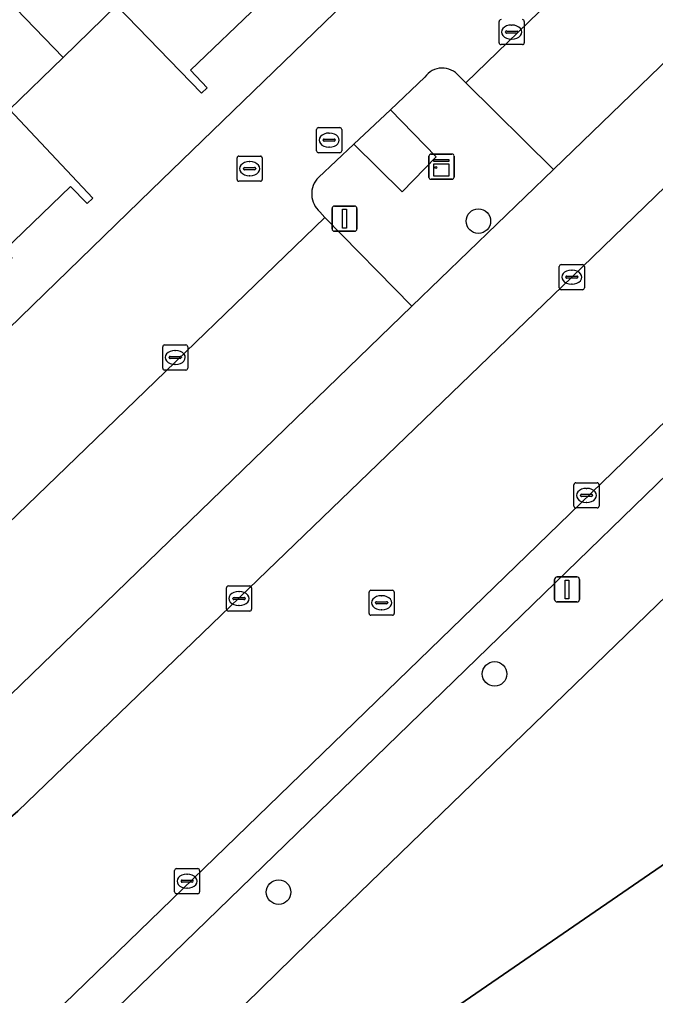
# Model space of a CAD drawing. Extents: x 157445 to 158888, y 383061 to 384688.
# Drawn here: x 158459.06 to 158484.41, y 383942.86 to 383981.74 of the extents above; entities that cross this region are included whole.
import ezdxf

# ---------------------------------------------------------------- set-up
doc = ezdxf.new("R2010")
doc.units = 0
for name, color, linetype in [('IMGEO_Boom', 7, 'Continuous'), ('IMGEO_Erf', 7, 'Continuous'), ('IMGEO_Groenvoorziening', 7, 'Continuous'), ('IMGEO_Haag', 7, 'Continuous'), ('IMGEO_Kast', 7, 'Continuous'), ('IMGEO_Kolk', 7, 'Continuous'), ('IMGEO_Lichtmast', 7, 'Continuous'), ('IMGEO_Pand', 7, 'Continuous'), ('IMGEO_Parkeervlak_open', 7, 'Continuous'), ('IMGEO_Rijbaan_lokaal_open', 7, 'Continuous'), ('IMGEO_Rioolput', 7, 'Continuous'), ('IMGEO_Voetpad_open', 7, 'Continuous')]:
    doc.layers.add(name, color=color, linetype=linetype)

msp = doc.modelspace()

# ---------------------------------------------------------------- linework, layer by layer
at = {"layer": 'IMGEO_Boom'}
for centre in [(158477.351, 383973.707), (158477.996, 383955.67), (158469.386, 383946.975)]:
    msp.add_circle(centre, 0.489, dxfattribs=at)
at = {"layer": 'IMGEO_Erf'}
msp.add_lwpolyline([(158500.799, 383973.968), (158487.761, 383961.279), (158489.883, 383958.219), (158491.958, 383959.645), (158494.07, 383956.571), (158491.995, 383955.145), (158493.601, 383953.205), (158495.741, 383954.635), (158497.741, 383951.643), (158499.912, 383948.395), (158497.772, 383946.965), (158505.318, 383935.687), (158504.023, 383934.852), (158486.613, 383960.404), (158486.102, 383959.985), (158470.576, 383944.976), (158449.802, 383924.664)], dxfattribs=at)
msp.add_lwpolyline([(158473.508, 383915.226), (158471.823, 383917.684), (158466.255, 383913.867), (158459.527, 383923.682), (158476.217, 383935.134), (158472.916, 383939.956), (158487.442, 383949.932), (158499.192, 383932.834)], close=True, dxfattribs=at)
at = {"layer": 'IMGEO_Groenvoorziening'}
msp.add_lwpolyline([(158503.964, 383993.645), (158501.489, 383996.199), (158500.782, 383995.497), (158480.349, 383975.762), (158474.692, 383970.317), (158456.593, 383952.809), (158456.714, 383952.683), (158455.845, 383951.838), (158458.209, 383949.538), (158458.993, 383950.195), (158481.075, 383971.476)], close=True, dxfattribs=at)
for points in [[(158475.222, 383979.448), (158473.843, 383978.148), (158475.674, 383976.271), (158474.309, 383974.879), (158472.381, 383976.769), (158470.981, 383975.449)], [(158476.854, 383979.214), (158476.574, 383979.491)], [(158471.036, 383974.078), (158471.233, 383973.85), (158474.692, 383970.317), (158480.349, 383975.762), (158476.854, 383979.214)]]:
    msp.add_lwpolyline(points, dxfattribs=at)
for centre, radius, start, end in [((158475.914, 383978.956), 0.849, 39.0297, 144.6137), ((158471.634, 383974.789), 0.929, 134.6731, 229.9215)]:
    msp.add_arc(centre, radius, start, end, dxfattribs=at)
at = {"layer": 'IMGEO_Haag'}
msp.add_lwpolyline([(158503.964, 383993.645), (158501.489, 383996.199), (158500.782, 383995.497), (158480.349, 383975.762), (158474.692, 383970.317), (158456.593, 383952.809), (158456.714, 383952.683), (158455.845, 383951.838), (158458.209, 383949.538), (158458.993, 383950.195), (158481.075, 383971.476)], close=True, dxfattribs=at)
at = {"layer": 'IMGEO_Kast'}
for p, q in [((158475.38, 383975.452), (158475.38, 383976.293)), ((158475.38, 383976.293), (158475.38, 383975.452)), ((158475.455, 383976.377), (158476.296, 383976.377)), ((158476.296, 383976.377), (158475.455, 383976.377)), ((158476.38, 383976.302), (158476.38, 383975.461)), ((158476.38, 383975.461), (158476.38, 383976.302)), ((158476.305, 383975.377), (158475.464, 383975.377)), ((158475.464, 383975.377), (158476.305, 383975.377))]:
    msp.add_line(p, q, dxfattribs=at)
for points in [[(158475.575, 383976.167), (158476.175, 383976.167), (158476.175, 383976.082), (158475.575, 383976.082), (158475.575, 383976.167)], [(158475.575, 383975.992), (158476.175, 383975.992), (158476.175, 383975.503), (158475.575, 383975.503), (158475.575, 383975.992)]]:
    msp.add_lwpolyline(points, dxfattribs=at)
msp.add_circle((158475.659, 383975.841), 0.0377, dxfattribs=at)
for centre, start, end in [((158475.458, 383976.299), 92.4484, 184.2845), ((158475.458, 383976.299), 92.4484, 184.2845), ((158476.302, 383976.299), 2.4484, 94.2845), ((158476.302, 383976.299), 2.4484, 94.2845), ((158475.458, 383975.455), 182.4484, 274.2845), ((158475.458, 383975.455), 182.4484, 274.2845), ((158476.302, 383975.455), 272.4484, 4.2845), ((158476.302, 383975.455), 272.4484, 4.2845)]:
    msp.add_arc(centre, 0.0779, start, end, dxfattribs=at)
at = {"layer": 'IMGEO_Kolk'}
for p, q in [((158478.177, 383980.813), (158478.177, 383981.665)), ((158478.665, 383981.519), (158478.69, 383981.519)), ((158479.178, 383981.665), (158479.178, 383980.813)), ((158478.436, 383981.233), (158478.436, 383981.245)), ((158478.874, 383981.196), (158478.476, 383981.196)), ((158478.479, 383981.282), (158478.877, 383981.282)), ((158478.688, 383980.959), (158478.663, 383980.959)), ((158478.92, 383981.245), (158478.92, 383981.233)), ((158479.104, 383980.739), (158478.252, 383980.739)), ((158480.574, 383971.05), (158480.574, 383971.902)), ((158480.649, 383971.976), (158481.501, 383971.976)), ((158481.062, 383971.756), (158481.087, 383971.756)), ((158481.575, 383971.902), (158481.575, 383971.05)), ((158480.833, 383971.47), (158480.833, 383971.482)), ((158481.271, 383971.433), (158480.873, 383971.433)), ((158480.876, 383971.519), (158481.274, 383971.519)), ((158481.317, 383971.482), (158481.317, 383971.47)), ((158481.501, 383970.976), (158480.649, 383970.976)), ((158481.085, 383971.196), (158481.06, 383971.196)), ((158464.767, 383967.85), (158464.767, 383968.702)), ((158464.842, 383968.776), (158465.694, 383968.776)), ((158465.255, 383968.556), (158465.28, 383968.556)), ((158465.768, 383968.702), (158465.768, 383967.85)), ((158465.026, 383968.27), (158465.026, 383968.282)), ((158465.464, 383968.233), (158465.066, 383968.233)), ((158465.069, 383968.319), (158465.467, 383968.319)), ((158465.51, 383968.282), (158465.51, 383968.27)), ((158465.694, 383967.776), (158464.842, 383967.776)), ((158465.278, 383967.996), (158465.253, 383967.996)), ((158481.16, 383962.355), (158481.16, 383963.207)), ((158481.235, 383963.281), (158482.087, 383963.281)), ((158481.648, 383963.061), (158481.673, 383963.061)), ((158482.161, 383963.207), (158482.161, 383962.355)), ((158481.419, 383962.775), (158481.419, 383962.787)), ((158481.857, 383962.738), (158481.459, 383962.738)), ((158481.462, 383962.824), (158481.86, 383962.824)), ((158481.903, 383962.787), (158481.903, 383962.775)), ((158482.087, 383962.281), (158481.235, 383962.281)), ((158481.671, 383962.501), (158481.646, 383962.501)), ((158467.384, 383959.172), (158468.236, 383959.172)), ((158467.309, 383958.246), (158467.309, 383959.098)), ((158467.797, 383958.952), (158467.822, 383958.952)), ((158468.31, 383959.098), (158468.31, 383958.246)), ((158467.568, 383958.666), (158467.568, 383958.678)), ((158468.006, 383958.629), (158467.608, 383958.629)), ((158467.611, 383958.715), (158468.009, 383958.715)), ((158467.82, 383958.392), (158467.795, 383958.392)), ((158468.052, 383958.678), (158468.052, 383958.666)), ((158468.236, 383958.172), (158467.384, 383958.172)), ((158465.314, 383947.913), (158466.166, 383947.913)), ((158465.239, 383946.987), (158465.239, 383947.839)), ((158465.727, 383947.693), (158465.752, 383947.693)), ((158466.24, 383947.839), (158466.24, 383946.987)), ((158465.498, 383947.407), (158465.498, 383947.419)), ((158465.936, 383947.37), (158465.538, 383947.37)), ((158465.541, 383947.456), (158465.939, 383947.456)), ((158465.75, 383947.133), (158465.725, 383947.133)), ((158465.982, 383947.419), (158465.982, 383947.407)), ((158466.166, 383946.913), (158465.314, 383946.913))]:
    msp.add_line(p, q, dxfattribs=at)
for points in [[(158478.177, 383980.813), (158478.177, 383981.665)], [(158479.178, 383981.665), (158479.178, 383980.813)], [(158479.104, 383980.739), (158478.252, 383980.739)], [(158480.574, 383971.05), (158480.574, 383971.902)], [(158480.649, 383971.976), (158481.501, 383971.976)], [(158481.575, 383971.902), (158481.575, 383971.05)], [(158481.501, 383970.976), (158480.649, 383970.976)], [(158464.767, 383967.85), (158464.767, 383968.702)], [(158464.842, 383968.776), (158465.694, 383968.776)], [(158465.768, 383968.702), (158465.768, 383967.85)], [(158465.694, 383967.776), (158464.842, 383967.776)], [(158481.16, 383962.355), (158481.16, 383963.207)], [(158481.235, 383963.281), (158482.087, 383963.281)], [(158482.161, 383963.207), (158482.161, 383962.355)], [(158482.087, 383962.281), (158481.235, 383962.281)], [(158467.384, 383959.172), (158468.236, 383959.172)], [(158467.309, 383958.246), (158467.309, 383959.098)], [(158468.31, 383959.098), (158468.31, 383958.246)], [(158468.236, 383958.172), (158467.384, 383958.172)], [(158465.314, 383947.913), (158466.166, 383947.913)], [(158465.239, 383946.987), (158465.239, 383947.839)], [(158466.24, 383947.839), (158466.24, 383946.987)], [(158466.166, 383946.913), (158465.314, 383946.913)]]:
    msp.add_lwpolyline(points, dxfattribs=at)
for centre, radius, start, end in [((158478.254, 383981.663), 0.0765, 91.552, 178.448), ((158478.254, 383981.663), 0.0765, 91.552, 178.448), ((158479.102, 383981.663), 0.0765, 1.552, 88.448), ((158479.102, 383981.663), 0.0765, 1.552, 88.448), ((158478.476, 383981.242), 0.0403, 85.8775, 175.7526), ((158478.473, 383981.232), 0.0366, 178.938, 274.7102), ((158478.877, 383981.239), 0.043, 264.8664, 352.4533), ((158478.881, 383981.244), 0.0386, 1.7309, 96.639), ((158478.254, 383980.815), 0.0765, 181.552, 268.448), ((158478.254, 383980.815), 0.0765, 181.552, 268.448), ((158479.102, 383980.815), 0.0765, 271.552, 358.448), ((158479.102, 383980.815), 0.0765, 271.552, 358.448), ((158480.651, 383971.9), 0.0765, 91.552, 178.448), ((158480.651, 383971.9), 0.0765, 91.552, 178.448), ((158481.499, 383971.9), 0.0765, 1.552, 88.448), ((158481.499, 383971.9), 0.0765, 1.552, 88.448), ((158480.873, 383971.479), 0.0403, 85.8775, 175.7526), ((158480.87, 383971.469), 0.0366, 178.938, 274.7102), ((158481.274, 383971.476), 0.043, 264.8664, 352.4533), ((158481.278, 383971.481), 0.0386, 1.7309, 96.639), ((158480.651, 383971.052), 0.0765, 181.552, 268.448), ((158480.651, 383971.052), 0.0765, 181.552, 268.448), ((158481.499, 383971.052), 0.0765, 271.552, 358.448), ((158481.499, 383971.052), 0.0765, 271.552, 358.448), ((158464.844, 383968.7), 0.0765, 91.552, 178.448), ((158464.844, 383968.7), 0.0765, 91.552, 178.448), ((158465.692, 383968.7), 0.0765, 1.552, 88.448), ((158465.692, 383968.7), 0.0765, 1.552, 88.448), ((158465.066, 383968.279), 0.0403, 85.8775, 175.7526), ((158465.063, 383968.269), 0.0366, 178.938, 274.7102), ((158465.467, 383968.276), 0.043, 264.8664, 352.4533), ((158465.471, 383968.281), 0.0386, 1.7309, 96.639), ((158464.844, 383967.852), 0.0765, 181.552, 268.448), ((158464.844, 383967.852), 0.0765, 181.552, 268.448), ((158465.692, 383967.852), 0.0765, 271.552, 358.448), ((158465.692, 383967.852), 0.0765, 271.552, 358.448), ((158481.237, 383963.205), 0.0765, 91.552, 178.448), ((158481.237, 383963.205), 0.0765, 91.552, 178.448), ((158482.085, 383963.205), 0.0765, 1.552, 88.448), ((158482.085, 383963.205), 0.0765, 1.552, 88.448), ((158481.459, 383962.784), 0.0403, 85.8775, 175.7526), ((158481.456, 383962.774), 0.0366, 178.938, 274.7102), ((158481.86, 383962.781), 0.043, 264.8664, 352.4533), ((158481.864, 383962.786), 0.0386, 1.7309, 96.639), ((158481.237, 383962.357), 0.0765, 181.552, 268.448), ((158481.237, 383962.357), 0.0765, 181.552, 268.448), ((158482.085, 383962.357), 0.0765, 271.552, 358.448), ((158482.085, 383962.357), 0.0765, 271.552, 358.448), ((158467.386, 383959.096), 0.0765, 91.552, 178.448), ((158467.386, 383959.096), 0.0765, 91.552, 178.448), ((158468.234, 383959.096), 0.0765, 1.552, 88.448), ((158468.234, 383959.096), 0.0765, 1.552, 88.448), ((158467.608, 383958.675), 0.0403, 85.8775, 175.7526), ((158467.605, 383958.665), 0.0366, 178.938, 274.7102), ((158468.009, 383958.672), 0.043, 264.8664, 352.4533), ((158468.013, 383958.677), 0.0386, 1.7309, 96.639), ((158467.386, 383958.248), 0.0765, 181.552, 268.448), ((158467.386, 383958.248), 0.0765, 181.552, 268.448), ((158468.234, 383958.248), 0.0765, 271.552, 358.448), ((158468.234, 383958.248), 0.0765, 271.552, 358.448), ((158465.316, 383947.837), 0.0765, 91.552, 178.448), ((158465.316, 383947.837), 0.0765, 91.552, 178.448), ((158466.164, 383947.837), 0.0765, 1.552, 88.448), ((158466.164, 383947.837), 0.0765, 1.552, 88.448), ((158465.538, 383947.416), 0.0403, 85.8775, 175.7526), ((158465.535, 383947.406), 0.0366, 178.938, 274.7102), ((158465.939, 383947.413), 0.043, 264.8664, 352.4533), ((158465.943, 383947.418), 0.0386, 1.7309, 96.639), ((158465.316, 383946.989), 0.0765, 181.552, 268.448), ((158465.316, 383946.989), 0.0765, 181.552, 268.448), ((158466.164, 383946.989), 0.0765, 271.552, 358.448), ((158466.164, 383946.989), 0.0765, 271.552, 358.448)]:
    msp.add_arc(centre, radius, start, end, dxfattribs=at)
for centre, major_axis, ratio, start_param, end_param in [((158478.664, 383981.239), (-0.387, 0.002), 0.722429, 4.712389, 7.853982), ((158478.689, 383981.239), (-0.39, 0.002), 0.717154, 1.570796, 4.712389), ((158481.061, 383971.476), (-0.387, 0.002), 0.722429, 4.712389, 7.853982), ((158481.086, 383971.476), (-0.39, 0.002), 0.717154, 1.570796, 4.712389), ((158465.254, 383968.276), (-0.387, 0.002), 0.722429, 4.712389, 7.853982), ((158465.279, 383968.276), (-0.39, 0.002), 0.717154, 1.570796, 4.712389), ((158481.647, 383962.781), (-0.387, 0.002), 0.722429, 4.712389, 7.853982), ((158481.672, 383962.781), (-0.39, 0.002), 0.717154, 1.570796, 4.712389), ((158467.796, 383958.672), (-0.387, 0.002), 0.722429, 4.712389, 7.853982), ((158467.821, 383958.672), (-0.39, 0.002), 0.717154, 1.570796, 4.712389), ((158465.726, 383947.413), (-0.387, 0.002), 0.722429, 4.712389, 7.853982), ((158465.751, 383947.413), (-0.39, 0.002), 0.717154, 1.570796, 4.712389)]:
    msp.add_ellipse(centre, major_axis=major_axis, ratio=ratio, start_param=start_param, end_param=end_param, dxfattribs=at)
at = {"layer": 'IMGEO_Lichtmast'}
for p, q in [((158471.52, 383973.406), (158471.52, 383974.206)), ((158471.52, 383974.206), (158471.52, 383973.406)), ((158471.62, 383974.306), (158472.41, 383974.306)), ((158472.41, 383974.306), (158471.62, 383974.306)), ((158472.51, 383974.206), (158472.51, 383973.406)), ((158472.51, 383973.406), (158472.51, 383974.206)), ((158472.41, 383973.306), (158471.62, 383973.306)), ((158471.62, 383973.306), (158472.41, 383973.306)), ((158480.391, 383958.635), (158480.391, 383959.435)), ((158480.391, 383959.435), (158480.391, 383958.635)), ((158480.491, 383959.535), (158481.281, 383959.535)), ((158481.281, 383959.535), (158480.491, 383959.535)), ((158481.381, 383959.435), (158481.381, 383958.635)), ((158481.381, 383958.635), (158481.381, 383959.435)), ((158481.281, 383958.535), (158480.491, 383958.535)), ((158480.491, 383958.535), (158481.281, 383958.535))]:
    msp.add_line(p, q, dxfattribs=at)
for points in [[(158471.94, 383974.181), (158472.09, 383974.181), (158472.09, 383973.431), (158471.94, 383973.431), (158471.94, 383974.181)], [(158480.811, 383959.41), (158480.961, 383959.41), (158480.961, 383958.66), (158480.811, 383958.66), (158480.811, 383959.41)]]:
    msp.add_lwpolyline(points, dxfattribs=at)
for centre, start, end in [((158471.62, 383974.206), 90, 180), ((158471.62, 383974.206), 90, 180), ((158472.41, 383974.206), 0, 90), ((158472.41, 383974.206), 360, 90), ((158471.62, 383973.406), 180, 270), ((158471.62, 383973.406), 180, 270), ((158472.41, 383973.406), 270, 0), ((158472.41, 383973.406), 270, 0), ((158480.491, 383959.435), 90, 180), ((158480.491, 383959.435), 90, 180), ((158481.281, 383959.435), 0, 90), ((158481.281, 383959.435), 360, 90), ((158480.491, 383958.635), 180, 270), ((158480.491, 383958.635), 180, 270), ((158481.281, 383958.635), 270, 0), ((158481.281, 383958.635), 270, 0)]:
    msp.add_arc(centre, 0.1, start, end, dxfattribs=at)
at = {"layer": 'IMGEO_Pand'}
for points in [[(158459.689, 383994.514), (158455.258, 383990.227), (158458.039, 383987.352), (158455.905, 383985.286), (158460.794, 383980.232), (158462.926, 383982.304), (158466.311, 383978.807), (158466.539, 383979.023), (158465.877, 383979.721), (158468.599, 383982.331), (158468.364, 383982.577), (158469.85, 383984.012)], [(158456.413, 383971.036), (158457.308, 383970.108), (158457.527, 383970.335), (158457.171, 383970.698), (158458.771, 383972.239), (158458.466, 383972.556), (158461.094, 383975.088), (158461.753, 383974.404), (158461.986, 383974.623), (158458.662, 383978.161), (158460.794, 383980.232), (158455.905, 383985.286), (158453.724, 383983.174), (158450.946, 383986.052), (158446.211, 383981.475)], [(158499.192, 383932.834), (158487.442, 383949.932), (158472.916, 383939.956), (158476.217, 383935.134), (158459.527, 383923.682), (158466.255, 383913.867), (158471.823, 383917.684), (158473.508, 383915.226)]]:
    msp.add_lwpolyline(points, close=True, dxfattribs=at)
at = {"layer": 'IMGEO_Parkeervlak_open'}
for points in [[(158497.317, 383999.028), (158476.854, 383979.214), (158480.349, 383975.762), (158500.782, 383995.497)], [(158474.692, 383970.317), (158471.233, 383973.85), (158462.105, 383965.033), (158459.763, 383962.773), (158453.137, 383956.388), (158456.593, 383952.809)]]:
    msp.add_lwpolyline(points, close=True, dxfattribs=at)
for points in [[(158498.584, 383979.086), (158450.527, 383932.547), (158445.925, 383928.068)], [(158449.043, 383928.884), (158497.896, 383976.259)]]:
    msp.add_lwpolyline(points, dxfattribs=at)
at = {"layer": 'IMGEO_Rijbaan_lokaal_open'}
for points in [[(158522.292, 384023.596), (158522.454, 384023.431), (158537.288, 384037.811), (158536.378, 384038.797), (158533.696, 384042.033), (158464.324, 383974.956), (158437.749, 383949.15), (158441.5, 383945.23), (158442.702, 383946.378), (158448.882, 383952.307), (158448.641, 383952.551)], [(158510.915, 383990.992), (158513.364, 383993.313), (158526.831, 384006.475), (158546.843, 384025.59), (158542.139, 384030.587), (158504.995, 383994.644), (158503.964, 383993.645), (158481.075, 383971.476), (158458.993, 383950.195), (158458.209, 383949.538), (158446.743, 383938.437), (158445.927, 383937.553), (158450.527, 383932.547), (158498.584, 383979.086)], [(158476.574, 383979.491), (158476.854, 383979.214), (158497.317, 383999.028)], [(158470.981, 383975.449), (158472.381, 383976.769), (158473.843, 383978.148), (158475.222, 383979.448)], [(158453.137, 383956.388), (158459.763, 383962.773), (158462.105, 383965.033), (158471.233, 383973.85), (158471.036, 383974.078)]]:
    msp.add_lwpolyline(points, dxfattribs=at)
for centre, radius, start, end in [((158475.914, 383978.956), 0.849, 39.0297, 144.6137), ((158471.634, 383974.789), 0.929, 134.6731, 229.9215)]:
    msp.add_arc(centre, radius, start, end, dxfattribs=at)
at = {"layer": 'IMGEO_Rioolput'}
for p, q in [((158470.978, 383977.435), (158471.83, 383977.435)), ((158470.903, 383976.509), (158470.903, 383977.361)), ((158471.391, 383977.215), (158471.416, 383977.215)), ((158471.904, 383977.361), (158471.904, 383976.509)), ((158471.162, 383976.929), (158471.162, 383976.941)), ((158471.6, 383976.892), (158471.202, 383976.892)), ((158471.205, 383976.978), (158471.603, 383976.978)), ((158471.414, 383976.655), (158471.389, 383976.655)), ((158471.646, 383976.941), (158471.646, 383976.929)), ((158467.807, 383976.297), (158468.659, 383976.297)), ((158471.83, 383976.435), (158470.978, 383976.435)), ((158467.732, 383975.371), (158467.732, 383976.223)), ((158468.22, 383976.077), (158468.245, 383976.077)), ((158468.733, 383976.223), (158468.733, 383975.371)), ((158467.991, 383975.791), (158467.991, 383975.803)), ((158468.429, 383975.754), (158468.031, 383975.754)), ((158468.034, 383975.84), (158468.432, 383975.84)), ((158468.243, 383975.517), (158468.218, 383975.517)), ((158468.475, 383975.803), (158468.475, 383975.791)), ((158468.659, 383975.297), (158467.807, 383975.297)), ((158472.994, 383958.078), (158472.994, 383958.93)), ((158473.069, 383959.004), (158473.921, 383959.004)), ((158473.482, 383958.784), (158473.507, 383958.784)), ((158473.995, 383958.93), (158473.995, 383958.078)), ((158473.253, 383958.498), (158473.253, 383958.51)), ((158473.691, 383958.461), (158473.293, 383958.461)), ((158473.296, 383958.547), (158473.694, 383958.547)), ((158473.737, 383958.51), (158473.737, 383958.498)), ((158473.921, 383958.004), (158473.069, 383958.004)), ((158473.505, 383958.224), (158473.48, 383958.224))]:
    msp.add_line(p, q, dxfattribs=at)
for points in [[(158470.978, 383977.435), (158471.83, 383977.435)], [(158470.903, 383976.509), (158470.903, 383977.361)], [(158471.904, 383977.361), (158471.904, 383976.509)], [(158467.807, 383976.297), (158468.659, 383976.297)], [(158471.83, 383976.435), (158470.978, 383976.435)], [(158467.732, 383975.371), (158467.732, 383976.223)], [(158468.733, 383976.223), (158468.733, 383975.371)], [(158468.659, 383975.297), (158467.807, 383975.297)], [(158472.994, 383958.078), (158472.994, 383958.93)], [(158473.069, 383959.004), (158473.921, 383959.004)], [(158473.995, 383958.93), (158473.995, 383958.078)], [(158473.921, 383958.004), (158473.069, 383958.004)]]:
    msp.add_lwpolyline(points, dxfattribs=at)
for centre, radius, start, end in [((158470.98, 383977.359), 0.0765, 91.552, 178.448), ((158470.98, 383977.359), 0.0765, 91.552, 178.448), ((158471.828, 383977.359), 0.0765, 1.552, 88.448), ((158471.828, 383977.359), 0.0765, 1.552, 88.448), ((158471.202, 383976.938), 0.0403, 85.8775, 175.7526), ((158471.199, 383976.928), 0.0366, 178.938, 274.7102), ((158471.603, 383976.935), 0.043, 264.8664, 352.4533), ((158471.607, 383976.94), 0.0386, 1.7309, 96.639), ((158467.809, 383976.221), 0.0765, 91.552, 178.448), ((158467.809, 383976.221), 0.0765, 91.552, 178.448), ((158468.657, 383976.221), 0.0765, 1.552, 88.448), ((158468.657, 383976.221), 0.0765, 1.552, 88.448), ((158470.98, 383976.511), 0.0765, 181.552, 268.448), ((158470.98, 383976.511), 0.0765, 181.552, 268.448), ((158471.828, 383976.511), 0.0765, 271.552, 358.448), ((158471.828, 383976.511), 0.0765, 271.552, 358.448), ((158468.031, 383975.8), 0.0403, 85.8775, 175.7526), ((158468.028, 383975.79), 0.0366, 178.938, 274.7102), ((158468.432, 383975.797), 0.043, 264.8664, 352.4533), ((158468.436, 383975.802), 0.0386, 1.7309, 96.639), ((158467.809, 383975.373), 0.0765, 181.552, 268.448), ((158467.809, 383975.373), 0.0765, 181.552, 268.448), ((158468.657, 383975.373), 0.0765, 271.552, 358.448), ((158468.657, 383975.373), 0.0765, 271.552, 358.448), ((158473.071, 383958.928), 0.0765, 91.552, 178.448), ((158473.071, 383958.928), 0.0765, 91.552, 178.448), ((158473.919, 383958.928), 0.0765, 1.552, 88.448), ((158473.919, 383958.928), 0.0765, 1.552, 88.448), ((158473.293, 383958.507), 0.0403, 85.8775, 175.7526), ((158473.29, 383958.497), 0.0366, 178.938, 274.7102), ((158473.694, 383958.504), 0.043, 264.8664, 352.4533), ((158473.698, 383958.509), 0.0386, 1.7309, 96.639), ((158473.071, 383958.08), 0.0765, 181.552, 268.448), ((158473.071, 383958.08), 0.0765, 181.552, 268.448), ((158473.919, 383958.08), 0.0765, 271.552, 358.448), ((158473.919, 383958.08), 0.0765, 271.552, 358.448)]:
    msp.add_arc(centre, radius, start, end, dxfattribs=at)
for centre, major_axis, ratio, start_param, end_param in [((158471.39, 383976.935), (-0.387, 0.002), 0.722429, 4.712389, 7.853982), ((158471.415, 383976.935), (-0.39, 0.002), 0.717154, 1.570796, 4.712389), ((158468.219, 383975.797), (-0.387, 0.002), 0.722429, 4.712389, 7.853982), ((158468.244, 383975.797), (-0.39, 0.002), 0.717154, 1.570796, 4.712389), ((158473.481, 383958.504), (-0.387, 0.002), 0.722429, 4.712389, 7.853982), ((158473.506, 383958.504), (-0.39, 0.002), 0.717154, 1.570796, 4.712389)]:
    msp.add_ellipse(centre, major_axis=major_axis, ratio=ratio, start_param=start_param, end_param=end_param, dxfattribs=at)
at = {"layer": 'IMGEO_Voetpad_open'}
for points in [[(158436.572, 383948.07), (158437.749, 383949.15), (158464.324, 383974.956), (158533.696, 384042.033)], [(158468.599, 383982.331), (158465.877, 383979.721), (158466.539, 383979.023), (158466.311, 383978.807), (158462.926, 383982.304), (158460.794, 383980.232), (158458.662, 383978.161), (158461.986, 383974.623), (158461.753, 383974.404), (158461.094, 383975.088), (158458.466, 383972.556)], [(158497.896, 383976.259), (158449.043, 383928.884)], [(158445.763, 383922.479), (158446.597, 383921.6), (158449.802, 383924.664), (158470.576, 383944.976), (158486.102, 383959.985), (158486.613, 383960.404), (158487.761, 383961.279), (158500.799, 383973.968)]]:
    msp.add_lwpolyline(points, dxfattribs=at)
msp.add_lwpolyline([(158473.843, 383978.148), (158472.381, 383976.769), (158474.309, 383974.879), (158475.674, 383976.271)], close=True, dxfattribs=at)

doc.saveas('drawing.dxf')
